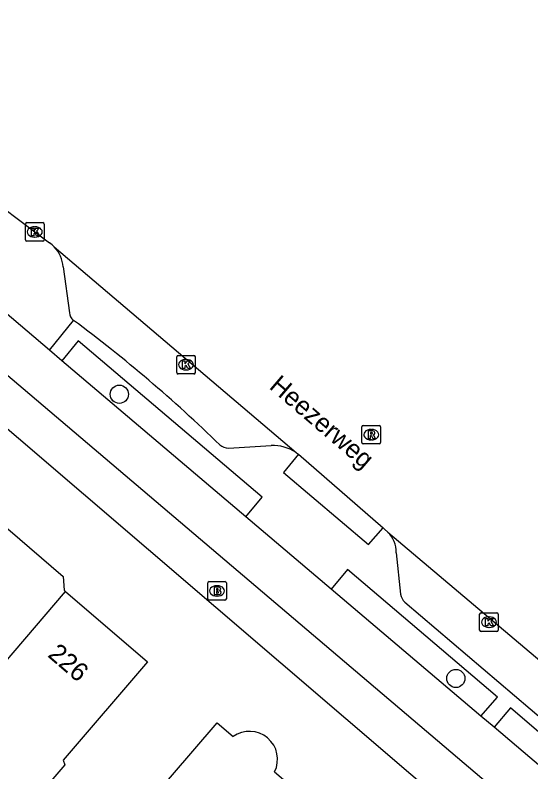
# Model space of a CAD drawing. Extents: x 162347 to 162868, y 381221 to 381813.
# Drawn here: x 162553.42 to 162581.12, y 381756.23 to 381796.88 of the extents above; entities that cross this region are included whole.
import ezdxf

# ---------------------------------------------------------------- set-up
doc = ezdxf.new("R2010")
doc.units = 0
for name, color, linetype in [('IMGEO_Berm_open', 7, 'Continuous'), ('IMGEO_Boom', 7, 'Continuous'), ('IMGEO_Brandkraan', 7, 'Continuous'), ('IMGEO_Fietspad_gesloten', 7, 'Continuous'), ('IMGEO_Kolk', 7, 'Continuous'), ('IMGEO_Openbare_ruimte_label', 7, 'Continuous'), ('IMGEO_Pand', 7, 'Continuous'), ('IMGEO_Pand_nummerreeks', 7, 'Continuous'), ('IMGEO_Parkeervlak_open', 7, 'Continuous'), ('IMGEO_Rijbaan_lokaal_gesloten', 7, 'Continuous'), ('IMGEO_Rioolput', 7, 'Continuous'), ('IMGEO_Voetpad_open', 7, 'Continuous')]:
    doc.layers.add(name, color=color, linetype=linetype)

msp = doc.modelspace()

# ---------------------------------------------------------------- linework, layer by layer
at = {"layer": 'IMGEO_Berm_open'}
for points in [[(162555.254, 381778.882), (162556.553, 381780.481)], [(162565.81, 381769.93), (162566.688, 381770.977), (162556.809, 381779.375), (162555.923, 381778.315)], [(162578.437, 381759.221), (162579.328, 381760.244), (162571.277, 381767.104), (162570.386, 381766.048)], [(162587.725, 381751.338), (162588.574, 381752.351), (162580.027, 381759.664), (162579.14, 381758.624)]]:
    msp.add_lwpolyline(points, dxfattribs=at)
at = {"layer": 'IMGEO_Boom'}
for centre in [(162559.014, 381776.512), (162577.091, 381761.246)]:
    msp.add_circle(centre, 0.489, dxfattribs=at)
at = {"layer": 'IMGEO_Brandkraan'}
for p, q in [((162563.835, 381766.447), (162564.687, 381766.447)), ((162563.76, 381765.521), (162563.76, 381766.373)), ((162564.248, 381766.227), (162564.273, 381766.227)), ((162564.761, 381766.373), (162564.761, 381765.521)), ((162564.271, 381765.667), (162564.246, 381765.667)), ((162564.687, 381765.447), (162563.835, 381765.447))]:
    msp.add_line(p, q, dxfattribs=at)
for points in [[(162563.835, 381766.447), (162564.687, 381766.447)], [(162563.76, 381765.521), (162563.76, 381766.373)], [(162564.108, 381766.147), (162564.108, 381765.747), (162564.321, 381765.747)], [(162564.339, 381766.147), (162564.108, 381766.147)], [(162564.287, 381766.066), (162564.233, 381766.066), (162564.233, 381765.99)], [(162564.233, 381765.99), (162564.286, 381765.99)], [(162564.761, 381766.373), (162564.761, 381765.521)], [(162564.295, 381765.914), (162564.233, 381765.914), (162564.233, 381765.833)], [(162564.233, 381765.833), (162564.295, 381765.833)], [(162564.687, 381765.447), (162563.835, 381765.447)]]:
    msp.add_lwpolyline(points, dxfattribs=at)
for centre, radius, start, end in [((162563.837, 381766.371), 0.0765, 91.552, 178.448), ((162563.837, 381766.371), 0.0765, 91.552, 178.448), ((162564.685, 381766.371), 0.0765, 1.552, 88.448), ((162564.685, 381766.371), 0.0765, 1.552, 88.448), ((162564.288, 381766.028), 0.0379, 267.8285, 90.9355), ((162564.343, 381766.002), 0.145, 59.4692, 91.5367), ((162564.368, 381766.049), 0.0922, 285.5137, 58.1501), ((162564.296, 381765.873), 0.0404, 269.8759, 90.5077), ((162564.327, 381765.998), 0.251, 268.6676, 293.5347), ((162564.373, 381765.857), 0.105, 301.3115, 78.989), ((162563.837, 381765.523), 0.0765, 181.552, 268.448), ((162563.837, 381765.523), 0.0765, 181.552, 268.448), ((162564.685, 381765.523), 0.0765, 271.552, 358.448), ((162564.685, 381765.523), 0.0765, 271.552, 358.448)]:
    msp.add_arc(centre, radius, start, end, dxfattribs=at)
for centre, major_axis, ratio, start_param, end_param in [((162564.247, 381765.947), (-0.387, 0.002), 0.722429, 4.712389, 7.853982), ((162564.272, 381765.947), (-0.39, 0.002), 0.717154, 1.570796, 4.712389)]:
    msp.add_ellipse(centre, major_axis=major_axis, ratio=ratio, start_param=start_param, end_param=end_param, dxfattribs=at)
at = {"layer": 'IMGEO_Fietspad_gesloten'}
for points in [[(162672.31, 381676.305), (162668.485, 381679.538), (162656.302, 381689.888), (162620.898, 381719.907), (162611.83, 381727.598), (162578.489, 381755.878), (162530.974, 381796.217), (162530.162, 381796.875)], [(162555.254, 381778.882), (162549.242, 381783.987)], [(162555.923, 381778.315), (162555.254, 381778.882)], [(162565.81, 381769.93), (162555.923, 381778.315)], [(162570.386, 381766.048), (162565.81, 381769.93)], [(162578.437, 381759.221), (162570.386, 381766.048)], [(162579.14, 381758.624), (162578.437, 381759.221)], [(162587.725, 381751.338), (162580.343, 381757.604), (162579.14, 381758.624)]]:
    msp.add_lwpolyline(points, dxfattribs=at)
at = {"layer": 'IMGEO_Kolk'}
for p, q in [((162553.971, 381784.803), (162553.971, 381785.655)), ((162554.046, 381785.729), (162554.898, 381785.729)), ((162554.459, 381785.509), (162554.484, 381785.509)), ((162554.972, 381785.655), (162554.972, 381784.803)), ((162554.898, 381784.729), (162554.046, 381784.729)), ((162554.482, 381784.949), (162554.457, 381784.949)), ((162562.169, 381778.599), (162563.021, 381778.599)), ((162562.094, 381777.673), (162562.094, 381778.525)), ((162562.582, 381778.379), (162562.607, 381778.379)), ((162563.095, 381778.525), (162563.095, 381777.673)), ((162562.605, 381777.819), (162562.58, 381777.819)), ((162563.021, 381777.599), (162562.169, 381777.599)), ((162578.443, 381764.77), (162579.295, 381764.77)), ((162578.368, 381763.844), (162578.368, 381764.696)), ((162578.856, 381764.55), (162578.881, 381764.55)), ((162579.369, 381764.696), (162579.369, 381763.844)), ((162578.879, 381763.99), (162578.854, 381763.99)), ((162579.295, 381763.77), (162578.443, 381763.77))]:
    msp.add_line(p, q, dxfattribs=at)
for points in [[(162553.971, 381784.803), (162553.971, 381785.655)], [(162554.046, 381785.729), (162554.898, 381785.729)], [(162554.972, 381785.655), (162554.972, 381784.803)], [(162554.292, 381785.429), (162554.415, 381785.429), (162554.415, 381785.278), (162554.545, 381785.429), (162554.709, 381785.429), (162554.563, 381785.278), (162554.716, 381785.029), (162554.564, 381785.029), (162554.479, 381785.193), (162554.415, 381785.126), (162554.415, 381785.029), (162554.292, 381785.029), (162554.292, 381785.429)], [(162554.898, 381784.729), (162554.046, 381784.729)], [(162562.169, 381778.599), (162563.021, 381778.599)], [(162562.094, 381777.673), (162562.094, 381778.525)], [(162562.415, 381778.299), (162562.538, 381778.299), (162562.538, 381778.148), (162562.668, 381778.299), (162562.832, 381778.299), (162562.686, 381778.148), (162562.839, 381777.899), (162562.687, 381777.899), (162562.602, 381778.063), (162562.538, 381777.996), (162562.538, 381777.899), (162562.415, 381777.899), (162562.415, 381778.299)], [(162563.095, 381778.525), (162563.095, 381777.673)], [(162563.021, 381777.599), (162562.169, 381777.599)], [(162578.443, 381764.77), (162579.295, 381764.77)], [(162578.368, 381763.844), (162578.368, 381764.696)], [(162578.689, 381764.47), (162578.812, 381764.47), (162578.812, 381764.319), (162578.942, 381764.47), (162579.106, 381764.47), (162578.96, 381764.319), (162579.113, 381764.07), (162578.961, 381764.07), (162578.876, 381764.234), (162578.812, 381764.167), (162578.812, 381764.07), (162578.689, 381764.07), (162578.689, 381764.47)], [(162579.369, 381764.696), (162579.369, 381763.844)], [(162579.295, 381763.77), (162578.443, 381763.77)]]:
    msp.add_lwpolyline(points, dxfattribs=at)
for centre, start, end in [((162554.048, 381785.653), 91.552, 178.448), ((162554.048, 381785.653), 91.552, 178.448), ((162554.896, 381785.653), 1.552, 88.448), ((162554.896, 381785.653), 1.552, 88.448), ((162554.048, 381784.805), 181.552, 268.448), ((162554.048, 381784.805), 181.552, 268.448), ((162554.896, 381784.805), 271.552, 358.448), ((162554.896, 381784.805), 271.552, 358.448), ((162562.171, 381778.523), 91.552, 178.448), ((162562.171, 381778.523), 91.552, 178.448), ((162563.019, 381778.523), 1.552, 88.448), ((162563.019, 381778.523), 1.552, 88.448), ((162562.171, 381777.675), 181.552, 268.448), ((162562.171, 381777.675), 181.552, 268.448), ((162563.019, 381777.675), 271.552, 358.448), ((162563.019, 381777.675), 271.552, 358.448), ((162578.445, 381764.694), 91.552, 178.448), ((162578.445, 381764.694), 91.552, 178.448), ((162579.293, 381764.694), 1.552, 88.448), ((162579.293, 381764.694), 1.552, 88.448), ((162578.445, 381763.846), 181.552, 268.448), ((162578.445, 381763.846), 181.552, 268.448), ((162579.293, 381763.846), 271.552, 358.448), ((162579.293, 381763.846), 271.552, 358.448)]:
    msp.add_arc(centre, 0.0765, start, end, dxfattribs=at)
for centre, major_axis, ratio, start_param, end_param in [((162554.458, 381785.229), (-0.387, 0.002), 0.722429, 4.712389, 7.853982), ((162554.483, 381785.229), (-0.39, 0.002), 0.717154, 1.570796, 4.712389), ((162562.581, 381778.099), (-0.387, 0.002), 0.722429, 4.712389, 7.853982), ((162562.606, 381778.099), (-0.39, 0.002), 0.717154, 1.570796, 4.712389), ((162578.855, 381764.27), (-0.387, 0.002), 0.722429, 4.712389, 7.853982), ((162578.88, 381764.27), (-0.39, 0.002), 0.717154, 1.570796, 4.712389)]:
    msp.add_ellipse(centre, major_axis=major_axis, ratio=ratio, start_param=start_param, end_param=end_param, dxfattribs=at)
at = {"layer": 'IMGEO_Pand'}
for points in [[(162551.834, 381770.291), (162555.99, 381766.721), (162556.045, 381765.985), (162556.129, 381765.913)], [(162550.073, 381758.842), (162556.129, 381765.913)], [(162556.129, 381765.913), (162560.531, 381762.132), (162555.994, 381756.85), (162556.078, 381756.61), (162551.342, 381751.096), (162552.618, 381750), (162552.9, 381749.758)], [(162562.672, 381748.869), (162561.354, 381750), (162560.88, 381750.407), (162560.53, 381750), (162559.563, 381748.874), (162557.2, 381750.903), (162559.117, 381753.135), (162559.246, 381753.024), (162564.26, 381758.861), (162565.122, 381758.12)], [(162567.353, 381756.228), (162568.308, 381755.409)]]:
    msp.add_lwpolyline(points, dxfattribs=at)
msp.add_arc((162566.005, 381756.899), 1.506, 333.5331, 125.8677, dxfattribs=at)
at = {"layer": 'IMGEO_Parkeervlak_open'}
for points in [[(162555.992, 381783.348), (162556.333, 381780.893)], [(162564.872, 381773.622), (162567.168, 381773.753)], [(162573.887, 381768.001), (162574.125, 381765.769)], [(162574.352, 381765.349), (162586.14, 381755.325)]]:
    msp.add_lwpolyline(points, dxfattribs=at)
for centre, radius, start, end in [((162554.248, 381783.22), 1.749, 4.2101, 43.6162), ((162556.885, 381780.923), 0.553, 183.1314, 233.0713), ((162510.256, 381718.166), 77.631, 45.76563, 53.38941), ((162564.955, 381774.575), 0.957, 235.3615, 265.032), ((162567.263, 381771.449), 2.306, 57.2799, 92.3689), ((162572.283, 381768), 1.604, 0.0359, 43.8337), ((162574.76, 381765.841), 0.639, 186.4606, 230.3198)]:
    msp.add_arc(centre, radius, start, end, dxfattribs=at)
at = {"layer": 'IMGEO_Rijbaan_lokaal_gesloten'}
for points in [[(162551.904, 381787.167), (162554.472, 381785.229), (162555.268, 381784.639)], [(162555.514, 381784.426), (162568.51, 381773.389)], [(162568.51, 381773.389), (162568.535, 381773.367), (162568.63, 381773.285)], [(162568.63, 381773.285), (162573.187, 381769.336)], [(162573.187, 381769.336), (162573.262, 381769.271), (162573.44, 381769.111)], [(162573.44, 381769.111), (162590.332, 381754.827)]]:
    msp.add_lwpolyline(points, dxfattribs=at)
msp.add_arc((162554.228, 381783.189), 1.785, 43.8822, 54.3422, dxfattribs=at)
at = {"layer": 'IMGEO_Rioolput'}
for p, q in [((162572.043, 381773.915), (162572.043, 381774.767)), ((162572.118, 381774.841), (162572.97, 381774.841)), ((162572.531, 381774.621), (162572.556, 381774.621)), ((162573.044, 381774.767), (162573.044, 381773.915)), ((162572.97, 381773.841), (162572.118, 381773.841)), ((162572.554, 381774.061), (162572.529, 381774.061))]:
    msp.add_line(p, q, dxfattribs=at)
for points in [[(162572.043, 381773.915), (162572.043, 381774.767)], [(162572.118, 381774.841), (162572.97, 381774.841)], [(162572.632, 381774.539), (162572.38, 381774.541), (162572.38, 381774.141)], [(162573.044, 381774.767), (162573.044, 381773.915)], [(162572.38, 381774.141), (162572.504, 381774.141), (162572.504, 381774.303), (162572.515, 381774.303)], [(162572.558, 381774.46), (162572.504, 381774.46), (162572.504, 381774.379)], [(162572.504, 381774.379), (162572.556, 381774.379)], [(162572.562, 381774.274), (162572.633, 381774.141), (162572.773, 381774.141), (162572.708, 381774.267)], [(162572.97, 381773.841), (162572.118, 381773.841)]]:
    msp.add_lwpolyline(points, dxfattribs=at)
for centre, radius, start, end in [((162572.12, 381774.765), 0.0765, 91.552, 178.448), ((162572.12, 381774.765), 0.0765, 91.552, 178.448), ((162572.631, 381774.429), 0.109, 350.3612, 89.416), ((162572.968, 381774.765), 0.0765, 1.552, 88.448), ((162572.968, 381774.765), 0.0765, 1.552, 88.448), ((162572.514, 381774.25), 0.0533, 26.0293, 88.6989), ((162572.54, 381774.568), 0.19, 274.7715, 282.9687), ((162572.564, 381774.364), 0.0964, 77.0061, 93.1865), ((162572.578, 381774.421), 0.0378, 276.6634, 79.6772), ((162572.629, 381774.429), 0.112, 277.5842, 350.9817), ((162572.613, 381774.214), 0.108, 29.5134, 73.7905), ((162572.12, 381773.917), 0.0765, 181.552, 268.448), ((162572.12, 381773.917), 0.0765, 181.552, 268.448), ((162572.968, 381773.917), 0.0765, 271.552, 358.448), ((162572.968, 381773.917), 0.0765, 271.552, 358.448)]:
    msp.add_arc(centre, radius, start, end, dxfattribs=at)
for centre, major_axis, ratio, start_param, end_param in [((162572.53, 381774.341), (-0.387, 0.002), 0.722429, 4.712389, 7.853982), ((162572.555, 381774.341), (-0.39, 0.002), 0.717154, 1.570796, 4.712389)]:
    msp.add_ellipse(centre, major_axis=major_axis, ratio=ratio, start_param=start_param, end_param=end_param, dxfattribs=at)
at = {"layer": 'IMGEO_Voetpad_open'}
for points in [[(162607.811, 381727.718), (162581.778, 381750), (162528.884, 381795.273)], [(162568.63, 381773.285), (162567.831, 381772.301), (162572.403, 381768.441), (162573.187, 381769.336)]]:
    msp.add_lwpolyline(points, dxfattribs=at)

# ---------------------------------------------------------------- texts
at = {"layer": 'IMGEO_Openbare_ruimte_label'}
msp.add_text('Heezerweg', height=1, rotation=319.3801, dxfattribs=at).set_placement((162567.011, 381776.858))
at = {"layer": 'IMGEO_Pand_nummerreeks'}
msp.add_text('226', height=1, rotation=319.4259, dxfattribs=at).set_placement((162555.115, 381762.452))

doc.saveas('drawing.dxf')
